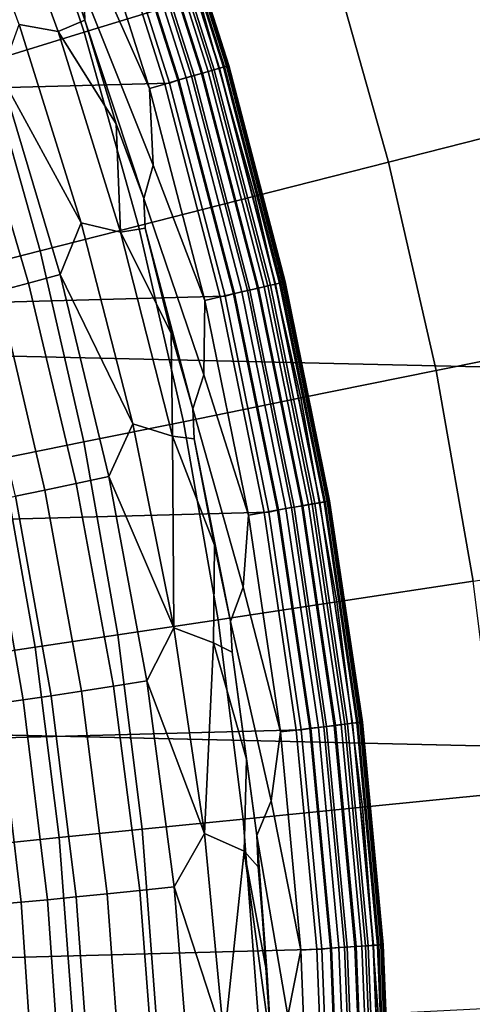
# Model space of a CAD drawing. Header units: metres. Extents: x -28 to 70, y -218 to 28.
# Tile 303 of 463: x 12.29 to 13.76, y 0.7 to 3.9. Entities that reach past the tile are written whole.
import ezdxf

# ---------------------------------------------------------------- set-up
doc = ezdxf.new("R2010")
doc.units = ezdxf.units.M
doc.layers.add('solid_10_261_432_XXX', color=7, linetype='CONTINUOUS')

msp = doc.modelspace()

# ---------------------------------------------------------------- linework, layer by layer
at = {"layer": 'solid_10_261_432_XXX'}
for points in [[(-26.810513, 6.119348, -5), (27.058064, 4.910316, -5), (27.251122, 3.691395, -5), (-27.058064, 4.910316, -5)], [(12.308068, 5.039984, 235.5), (-12.56096, 4.371758, 235.5), (-12.777622, 3.69085, 235.5), (12.560993, 4.371662, 235.5)], [(-27.058064, 4.910316, -5), (27.251122, 3.691395, -5), (27.389296, 2.465067, -5), (-27.251122, 3.691395, -5)], [(12.872178, 3.970541, 170.460709), (12.658262, 4.607231, 170.460709), (12.292773, 4.474204, 171.937958), (12.500512, 3.855897, 171.937958)], [(12.416263, 3.85832, 225.487701), (12.289845, 3.880926, 225.452026), (12.055756, 4.512473, 225.449463), (12.180387, 4.498168, 225.484482)], [(12.500512, 3.855897, 171.937958), (12.292773, 4.474204, 171.937958), (11.982639, 4.361324, 173.429489), (12.185139, 3.758617, 173.429489)], [(12.416263, 3.85832, 225.487701), (12.180387, 4.498168, 225.484482), (12.390817, 4.227502, 225.50856), (12.502257, 3.894564, 225.509064)], [(12.666079, 4.409649, 225.716309), (12.884614, 3.723073, 225.716309), (12.848841, 3.712737, 225.668716), (12.630913, 4.397406, 225.668716)], [(12.639013, 4.400226, 235.481934), (12.857083, 3.715118, 235.481934), (12.881168, 3.722078, 235.468246), (12.662689, 4.408469, 235.468246)], [(12.662689, 4.408469, 235.468246), (12.881168, 3.722078, 235.468246), (12.903133, 3.728425, 235.451111), (12.684282, 4.415987, 235.451126)], [(12.695563, 4.419914, 225.768066), (12.914607, 3.73174, 225.768066), (12.884614, 3.723073, 225.716309), (12.666079, 4.409649, 225.716309)], [(12.684282, 4.415987, 235.451126), (12.903133, 3.728425, 235.451111), (12.922531, 3.73403, 235.430908), (12.703351, 4.422626, 235.430908)], [(12.718936, 4.428051, 225.823212), (12.938383, 3.73861, 225.823212), (12.914607, 3.73174, 225.768066), (12.695563, 4.419914, 225.768066)], [(12.703351, 4.422626, 235.430908), (12.922531, 3.73403, 235.430908), (12.938967, 3.738779, 235.408035), (12.719508, 4.42825, 235.408035)], [(12.735854, 4.433941, 225.880936), (12.955593, 3.743583, 225.880936), (12.938383, 3.73861, 225.823212), (12.718936, 4.428051, 225.823212)], [(12.719508, 4.42825, 235.408035), (12.938967, 3.738779, 235.408035), (12.952104, 3.742575, 235.382965), (12.732422, 4.432746, 235.382965)], [(12.732422, 4.432746, 235.382965), (12.952104, 3.742575, 235.382965), (12.961674, 3.74534, 235.356186), (12.741831, 4.436022, 235.356186)], [(12.746072, 4.437498, 225.940384), (12.965987, 3.746587, 225.940384), (12.955593, 3.743583, 225.880936), (12.735854, 4.433941, 225.880936)], [(12.741831, 4.436022, 235.356186), (12.961674, 3.74534, 235.356186), (12.967484, 3.747019, 235.328278), (12.747542, 4.43801, 235.328278)], [(12.965987, 3.746587, 225.940384), (12.746072, 4.437498, 225.940384), (12.749439, 4.438671, 226), (12.969413, 3.747576, 226)], [(12.747542, 4.43801, 235.328278), (12.967484, 3.747019, 235.328278), (12.969413, 3.747576, 235.300003), (12.749439, 4.438671, 235.300003)], [(12.749439, 4.438671, 235.300003), (12.969413, 3.747576, 235.300003), (12.969413, 3.747576, 226), (12.749439, 4.438671, 226)], [(12.590579, 4.383364, 225.625946), (12.807812, 3.700881, 225.625946), (12.762124, 3.68768, 225.588638), (12.545667, 4.367728, 225.588638)], [(12.587376, 4.382249, 235.497971), (12.560993, 4.371662, 235.5), (12.777651, 3.690751, 235.5), (12.804555, 3.69994, 235.497971)], [(12.831371, 3.707689, 235.491913), (12.613736, 4.391427, 235.491913), (12.587376, 4.382249, 235.497971), (12.804555, 3.69994, 235.497971)], [(12.630913, 4.397406, 225.668716), (12.848841, 3.712737, 225.668716), (12.807812, 3.700881, 225.625946), (12.590579, 4.383364, 225.625946)], [(12.613736, 4.391427, 235.491913), (12.831371, 3.707689, 235.491913), (12.857083, 3.715118, 235.481934), (12.639013, 4.400226, 235.481934)], [(12.560993, 4.371662, 235.5), (-12.777622, 3.69085, 235.5), (-12.957409, 2.999256, 235.5), (12.777651, 3.690751, 235.5)], [(12.545667, 4.367728, 225.588638), (12.762124, 3.68768, 225.588638), (12.712448, 3.673324, 225.557358), (12.496833, 4.350726, 225.557358)], [(12.525016, 4.094907, 225.532532), (12.496833, 4.350726, 225.557358), (12.712448, 3.673324, 225.557358)], [(13.976728, 3.558913, 167.558289), (13.781958, 4.251171, 167.558289), (13.299551, 4.102368, 169.000046), (13.487505, 3.434341, 169.000046)], [(12.502257, 3.894564, 225.509064), (12.390817, 4.227502, 225.50856), (12.498823, 3.988281, 225.514542)], [(12.498823, 3.988281, 225.514542), (12.525016, 4.094907, 225.532532), (12.712448, 3.673324, 225.557358), (12.724743, 3.424207, 225.532532)], [(13.487505, 3.434341, 169.000046), (13.299551, 4.102368, 169.000046), (12.872178, 3.970541, 170.460709), (13.054092, 3.32398, 170.460709)], [(12.502257, 3.894564, 225.509064), (12.498823, 3.988281, 225.514542), (12.724743, 3.424207, 225.532532), (12.693798, 3.315789, 225.514542)], [(13.054092, 3.32398, 170.460709), (12.872178, 3.970541, 170.460709), (12.500512, 3.855897, 171.937958), (12.677174, 3.228005, 171.937958)], [(12.289845, 3.880926, 225.452026), (12.490909, 3.237824, 225.454834), (12.230228, 3.715344, 225.407394)], [(12.618606, 3.2067, 225.491165), (12.490909, 3.237824, 225.454834), (12.289845, 3.880926, 225.452026), (12.416263, 3.85832, 225.487701)], [(12.416263, 3.85832, 225.487701), (12.502257, 3.894564, 225.509064), (12.60472, 3.558743, 225.509598)], [(12.60472, 3.558743, 225.509598), (12.502257, 3.894564, 225.509064), (12.693798, 3.315789, 225.514542)], [(12.677174, 3.228005, 171.937958), (12.500512, 3.855897, 171.937958), (12.185139, 3.758617, 173.429489), (12.357343, 3.146566, 173.429489)], [(12.416263, 3.85832, 225.487701), (12.60472, 3.558743, 225.509598), (12.618606, 3.2067, 225.491165)], [(12.357343, 3.146566, 173.429489), (12.185139, 3.758617, 173.429489), (11.926552, 3.678854, 174.932922), (12.095102, 3.079792, 174.932922)], [(12.938383, 3.73861, 225.823212), (13.120488, 3.038379, 225.823212), (13.096378, 3.032796, 225.768066), (12.914607, 3.73174, 225.768066)], [(12.922531, 3.73403, 235.430908), (13.104415, 3.034657, 235.430908), (13.121081, 3.038517, 235.408035), (12.938967, 3.738779, 235.408035)], [(12.955593, 3.743583, 225.880936), (13.13794, 3.042421, 225.880936), (13.120488, 3.038379, 225.823212), (12.938383, 3.73861, 225.823212)], [(12.938967, 3.738779, 235.408035), (13.121081, 3.038517, 235.408035), (13.134402, 3.041602, 235.382965), (12.952104, 3.742575, 235.382965)], [(12.952104, 3.742575, 235.382965), (13.134402, 3.041602, 235.382965), (13.144108, 3.043849, 235.356186), (12.961674, 3.74534, 235.356186)], [(12.965987, 3.746587, 225.940384), (13.148481, 3.044862, 225.940384), (13.13794, 3.042421, 225.880936), (12.955593, 3.743583, 225.880936)], [(12.961674, 3.74534, 235.356186), (13.144108, 3.043849, 235.356186), (13.149999, 3.045213, 235.328278), (12.967484, 3.747019, 235.328278)], [(13.148481, 3.044862, 225.940384), (12.965987, 3.746587, 225.940384), (12.969413, 3.747576, 226), (13.151955, 3.045666, 226)], [(12.967484, 3.747019, 235.328278), (13.149999, 3.045213, 235.328278), (13.151955, 3.045666, 235.300003), (12.969413, 3.747576, 235.300003)], [(12.969413, 3.747576, 235.300003), (13.151955, 3.045666, 235.300003), (13.151955, 3.045666, 226), (12.969413, 3.747576, 226)], [(12.230228, 3.715344, 225.407394), (12.422424, 3.069459, 225.40947), (12.319391, 3.041756, 225.353973), (12.13056, 3.682869, 225.352859)], [(12.490909, 3.237824, 225.454834), (12.422424, 3.069459, 225.40947), (12.230228, 3.715344, 225.407394)], [(13.011972, 3.01325, 235.491913), (12.831371, 3.707689, 235.491913), (12.804555, 3.69994, 235.497971), (12.984779, 3.006953, 235.497971)], [(12.848841, 3.712737, 225.668716), (13.029686, 3.017352, 225.668716), (12.988079, 3.007717, 225.625946), (12.807812, 3.700881, 225.625946)], [(12.831371, 3.707689, 235.491913), (13.011972, 3.01325, 235.491913), (13.038047, 3.019288, 235.481934), (12.857083, 3.715118, 235.481934)], [(12.884614, 3.723073, 225.716309), (13.065963, 3.025753, 225.716309), (13.029686, 3.017352, 225.668716), (12.848841, 3.712737, 225.668716)], [(12.857083, 3.715118, 235.481934), (13.038047, 3.019288, 235.481934), (13.06247, 3.024944, 235.468231), (12.881168, 3.722078, 235.468246)], [(12.881168, 3.722078, 235.468246), (13.06247, 3.024944, 235.468231), (13.084744, 3.030102, 235.451111), (12.903133, 3.728425, 235.451111)], [(12.914607, 3.73174, 225.768066), (13.096378, 3.032796, 225.768066), (13.065963, 3.025753, 225.716309), (12.884614, 3.723073, 225.716309)], [(12.903133, 3.728425, 235.451111), (13.084744, 3.030102, 235.451111), (13.104415, 3.034657, 235.430908), (12.922531, 3.73403, 235.430908)], [(-27.251122, 3.691395, -5), (27.389296, 2.465067, -5), (27.472309, 1.233766, -5), (-27.389296, 2.465067, -5)], [(12.777651, 3.690751, 235.5), (-12.957409, 2.999256, 235.5), (-13.099793, 2.298998, 235.5), (12.957432, 2.999155, 235.5)], [(12.13056, 3.682869, 225.352859), (12.319391, 3.041756, 225.353973), (12.22134, 3.015736, 225.289368), (12.035691, 3.652301, 225.289398)], [(12.762124, 3.68768, 225.588638), (12.941749, 2.996988, 225.588638), (12.891373, 2.985321, 225.557358), (12.712448, 3.673324, 225.557358)], [(12.807812, 3.700881, 225.625946), (12.988079, 3.007717, 225.625946), (12.941749, 2.996988, 225.588638), (12.762124, 3.68768, 225.588638)], [(12.804555, 3.69994, 235.497971), (12.777651, 3.690751, 235.5), (12.957432, 2.999155, 235.5), (12.984779, 3.006953, 235.497971)], [(12.724743, 3.424207, 225.532532), (12.712448, 3.673324, 225.557358), (12.891373, 2.985321, 225.557358)], [(12.618606, 3.2067, 225.491165), (12.60472, 3.558743, 225.509598), (12.693798, 3.315789, 225.514542), (12.698133, 3.22028, 225.510117)], [(14.136751, 2.857806, 167.558289), (13.976728, 3.558913, 167.558289), (13.487505, 3.434341, 169.000046), (13.641927, 2.757775, 169.000046)], [(12.693798, 3.315789, 225.514542), (12.724743, 3.424207, 225.532532), (12.891373, 2.985321, 225.557358), (12.888582, 2.743851, 225.532532)], [(13.641927, 2.757775, 169.000046), (13.487505, 3.434341, 169.000046), (13.054092, 3.32398, 170.460709), (13.203552, 2.669156, 170.460709)], [(13.203552, 2.669156, 170.460709), (13.054092, 3.32398, 170.460709), (12.677174, 3.228005, 171.937958), (12.822318, 2.592088, 171.937958)], [(12.698133, 3.22028, 225.510117), (12.693798, 3.315789, 225.514542), (12.888582, 2.743851, 225.532532), (12.852617, 2.633853, 225.514542)], [(12.822318, 2.592088, 171.937958), (12.677174, 3.228005, 171.937958), (12.357343, 3.146566, 173.429489), (12.498825, 2.526692, 173.429489)], [(12.490909, 3.237824, 225.454834), (12.658378, 2.584884, 225.457886), (12.422424, 3.069459, 225.40947)], [(12.786828, 2.545055, 225.494904), (12.658378, 2.584884, 225.457886), (12.490909, 3.237824, 225.454834), (12.618606, 3.2067, 225.491165)], [(12.618606, 3.2067, 225.491165), (12.698133, 3.22028, 225.510117), (12.782426, 2.879416, 225.510666)], [(12.618606, 3.2067, 225.491165), (12.782426, 2.879416, 225.510666), (12.786828, 2.545055, 225.494904)], [(12.782426, 2.879416, 225.510666), (12.698133, 3.22028, 225.510117), (12.852617, 2.633853, 225.514542)], [(12.498825, 2.526692, 173.429489), (12.357343, 3.146566, 173.429489), (12.095102, 3.079792, 174.932922), (12.233582, 2.473072, 174.932922)], [(12.422424, 3.069459, 225.40947), (12.580552, 2.414218, 225.411804), (12.474365, 2.391546, 225.355301), (12.319391, 3.041756, 225.353973)], [(12.658378, 2.584884, 225.457886), (12.580552, 2.414218, 225.411804), (12.422424, 3.069459, 225.40947)], [(12.319391, 3.041756, 225.353973), (12.474365, 2.391546, 225.355301), (12.373331, 2.370319, 225.289566), (12.22134, 3.015736, 225.289368)], [(13.120488, 3.038379, 225.823212), (13.264726, 2.329379, 225.823212), (13.240351, 2.325099, 225.768066), (13.096378, 3.032796, 225.768066)], [(13.104415, 3.034657, 235.430908), (13.248478, 2.326526, 235.430908), (13.265326, 2.329485, 235.408035), (13.121081, 3.038517, 235.408035)], [(13.13794, 3.042421, 225.880936), (13.282371, 2.332478, 225.880936), (13.264726, 2.329379, 225.823212), (13.120488, 3.038379, 225.823212)], [(13.121081, 3.038517, 235.408035), (13.265326, 2.329485, 235.408035), (13.278794, 2.33185, 235.38295), (13.134402, 3.041602, 235.382965)], [(13.134402, 3.041602, 235.382965), (13.278794, 2.33185, 235.38295), (13.288606, 2.333573, 235.356186), (13.144108, 3.043849, 235.356186)], [(13.148481, 3.044862, 225.940384), (13.293026, 2.334349, 225.940384), (13.282371, 2.332478, 225.880936), (13.13794, 3.042421, 225.880936)], [(13.144108, 3.043849, 235.356186), (13.288606, 2.333573, 235.356186), (13.29456, 2.334619, 235.328262), (13.149999, 3.045213, 235.328278)], [(13.293026, 2.334349, 225.940384), (13.148481, 3.044862, 225.940384), (13.151955, 3.045666, 226), (13.296538, 2.334965, 226)], [(13.149999, 3.045213, 235.328278), (13.29456, 2.334619, 235.328262), (13.296538, 2.334965, 235.300003), (13.151955, 3.045666, 235.300003)], [(13.151955, 3.045666, 235.300003), (13.296538, 2.334965, 235.300003), (13.296538, 2.334965, 226), (13.151955, 3.045666, 226)], [(12.22134, 3.015736, 225.289368), (12.373331, 2.370319, 225.289566), (12.278218, 2.350699, 225.215073), (12.129017, 2.991597, 225.216171)], [(12.988079, 3.007717, 225.625946), (13.130861, 2.305872, 225.625946), (13.084022, 2.297647, 225.588638), (12.941749, 2.996988, 225.588638)], [(12.984779, 3.006953, 235.497971), (12.957432, 2.999155, 235.5), (13.099812, 2.298897, 235.5), (13.127528, 2.305286, 235.497971)], [(13.15502, 2.310114, 235.491913), (13.011972, 3.01325, 235.491913), (12.984779, 3.006953, 235.497971), (13.127528, 2.305286, 235.497971)], [(13.029686, 3.017352, 225.668716), (13.172926, 2.313259, 225.668716), (13.130861, 2.305872, 225.625946), (12.988079, 3.007717, 225.625946)], [(13.011972, 3.01325, 235.491913), (13.15502, 2.310114, 235.491913), (13.18138, 2.314743, 235.481934), (13.038047, 3.019288, 235.481934)], [(13.065963, 3.025753, 225.716309), (13.2096, 2.319699, 225.716309), (13.172926, 2.313259, 225.668716), (13.029686, 3.017352, 225.668716)], [(13.038047, 3.019288, 235.481934), (13.18138, 2.314743, 235.481934), (13.206072, 2.319079, 235.468231), (13.06247, 3.024944, 235.468231)], [(13.06247, 3.024944, 235.468231), (13.206072, 2.319079, 235.468231), (13.228591, 2.323034, 235.451111), (13.084744, 3.030102, 235.451111)], [(13.096378, 3.032796, 225.768066), (13.240351, 2.325099, 225.768066), (13.2096, 2.319699, 225.716309), (13.065963, 3.025753, 225.716309)], [(13.084744, 3.030102, 235.451111), (13.228591, 2.323034, 235.451111), (13.248478, 2.326526, 235.430908), (13.104415, 3.034657, 235.430908)], [(12.957432, 2.999155, 235.5), (-13.099793, 2.298998, 235.5), (-13.204357, 1.592154, 235.5), (13.099812, 2.298897, 235.5)], [(12.888582, 2.743851, 225.532532), (12.891373, 2.985321, 225.557358), (13.033092, 2.288702, 225.557358)], [(12.941749, 2.996988, 225.588638), (13.084022, 2.297647, 225.588638), (13.033092, 2.288702, 225.557358), (12.891373, 2.985321, 225.557358)], [(12.786828, 2.545055, 225.494904), (12.782426, 2.879416, 225.510666), (12.852617, 2.633853, 225.514542), (12.857539, 2.536398, 225.511215)], [(14.261628, 2.149595, 167.558289), (14.136751, 2.857806, 167.558289), (13.641927, 2.757775, 169.000046), (13.762432, 2.074353, 169.000046)], [(13.762432, 2.074353, 169.000046), (13.641927, 2.757775, 169.000046), (13.203552, 2.669156, 170.460709), (13.320186, 2.007695, 170.460709)], [(12.852617, 2.633853, 225.514542), (12.888582, 2.743851, 225.532532), (13.033092, 2.288702, 225.557358), (13.016072, 2.055755, 225.532532)], [(13.320186, 2.007695, 170.460709), (13.203552, 2.669156, 170.460709), (12.822318, 2.592088, 171.937958), (12.935584, 1.949726, 171.937958)], [(12.857539, 2.536398, 225.511215), (12.852617, 2.633853, 225.514542), (13.016072, 2.055755, 225.532532), (12.97483, 1.944416, 225.514542)], [(12.935584, 1.949726, 171.937958), (12.822318, 2.592088, 171.937958), (12.498825, 2.526692, 173.429489), (12.609233, 1.900536, 173.429489)], [(12.658378, 2.584884, 225.457886), (12.79177, 1.923853, 225.461182), (12.580552, 2.414218, 225.411804)], [(12.786828, 2.545055, 225.494904), (12.79177, 1.923853, 225.461182), (12.658378, 2.584884, 225.457886)], [(12.609233, 1.900536, 173.429489), (12.498825, 2.526692, 173.429489), (12.233582, 2.473072, 174.932922), (12.341647, 1.860204, 174.932922)], [(12.786828, 2.545055, 225.494904), (12.857539, 2.536398, 225.511215), (12.923418, 2.191469, 225.51178)], [(12.79177, 1.923853, 225.461182), (12.786828, 2.545055, 225.494904), (12.923418, 2.191469, 225.51178), (12.920426, 1.87516, 225.498871)], [(12.923418, 2.191469, 225.51178), (12.857539, 2.536398, 225.511215), (12.97483, 1.944416, 225.514542)], [(-27.389296, 2.465067, -5), (27.472309, 1.233766, -5), (27.5, 0, -5), (-27.472309, 1.233766, -5)], [(12.341647, 1.860204, 174.932922), (12.233582, 2.473072, 174.932922), (12.027007, 2.431312, 176.445908), (12.133247, 1.828793, 176.445908)], [(12.580552, 2.414218, 225.411804), (12.70416, 1.75141, 225.414352), (12.595051, 1.734022, 225.356873), (12.474365, 2.391546, 225.355301)], [(12.79177, 1.923853, 225.461182), (12.70416, 1.75141, 225.414352), (12.580552, 2.414218, 225.411804)], [(12.373331, 2.370319, 225.289566), (12.491254, 1.717827, 225.289978), (12.393561, 1.702948, 225.214172), (12.278218, 2.350699, 225.215073)], [(12.474365, 2.391546, 225.355301), (12.595051, 1.734022, 225.356873), (12.491254, 1.717827, 225.289978), (12.373331, 2.370319, 225.289566)], [(12.189754, 2.332835, 225.132385), (12.302716, 1.6895, 225.130035), (12.219414, 1.677583, 225.038223), (12.10861, 2.316864, 225.04216)], [(12.278218, 2.350699, 225.215073), (12.393561, 1.702948, 225.214172), (12.302716, 1.6895, 225.130035), (12.189754, 2.332835, 225.132385)], [(13.282371, 2.332478, 225.880936), (13.388465, 1.615803, 225.880936), (13.37068, 1.613656, 225.823212), (13.264726, 2.329379, 225.823212)], [(13.278794, 2.33185, 235.38295), (13.384862, 1.615368, 235.38295), (13.394751, 1.616561, 235.356186), (13.288606, 2.333573, 235.356186)], [(13.293026, 2.334349, 225.940384), (13.399206, 1.617099, 225.940384), (13.388465, 1.615803, 225.880936), (13.282371, 2.332478, 225.880936)], [(13.288606, 2.333573, 235.356186), (13.394751, 1.616561, 235.356186), (13.400753, 1.617286, 235.328262), (13.29456, 2.334619, 235.328262)], [(13.399206, 1.617099, 225.940384), (13.293026, 2.334349, 225.940384), (13.296538, 2.334965, 226), (13.402746, 1.617526, 226)], [(13.29456, 2.334619, 235.328262), (13.400753, 1.617286, 235.328262), (13.402746, 1.617526, 235.300003), (13.296538, 2.334965, 235.300003)], [(13.296538, 2.334965, 235.300003), (13.402746, 1.617526, 235.300003), (13.402746, 1.617526, 226), (13.296538, 2.334965, 226)], [(13.130861, 2.305872, 225.625946), (13.235745, 1.597372, 225.625946), (13.188532, 1.591674, 225.588638), (13.084022, 2.297647, 225.588638)], [(13.127528, 2.305286, 235.497971), (13.099812, 2.298897, 235.5), (13.204369, 1.592053, 235.5), (13.232388, 1.596967, 235.497971)], [(13.2601, 1.600311, 235.491913), (13.15502, 2.310114, 235.491913), (13.127528, 2.305286, 235.497971), (13.232388, 1.596967, 235.497971)], [(13.172926, 2.313259, 225.668716), (13.278146, 1.602489, 225.668716), (13.235745, 1.597372, 225.625946), (13.130861, 2.305872, 225.625946)], [(13.15502, 2.310114, 235.491913), (13.2601, 1.600311, 235.491913), (13.286671, 1.603518, 235.481934), (13.18138, 2.314743, 235.481934)], [(13.2096, 2.319699, 225.716309), (13.315114, 1.60695, 225.716309), (13.278146, 1.602489, 225.668716), (13.172926, 2.313259, 225.668716)], [(13.18138, 2.314743, 235.481934), (13.286671, 1.603518, 235.481934), (13.31156, 1.606521, 235.468231), (13.206072, 2.319079, 235.468231)], [(13.206072, 2.319079, 235.468231), (13.31156, 1.606521, 235.468231), (13.334258, 1.609261, 235.451111), (13.228591, 2.323034, 235.451111)], [(13.240351, 2.325099, 225.768066), (13.346109, 1.610691, 225.768066), (13.315114, 1.60695, 225.716309), (13.2096, 2.319699, 225.716309)], [(13.228591, 2.323034, 235.451111), (13.334258, 1.609261, 235.451111), (13.354303, 1.61168, 235.430908), (13.248478, 2.326526, 235.430908)], [(13.264726, 2.329379, 225.823212), (13.37068, 1.613656, 225.823212), (13.346109, 1.610691, 225.768066), (13.240351, 2.325099, 225.768066)], [(13.248478, 2.326526, 235.430908), (13.354303, 1.61168, 235.430908), (13.371286, 1.61373, 235.408035), (13.265326, 2.329485, 235.408035)], [(13.265326, 2.329485, 235.408035), (13.371286, 1.61373, 235.408035), (13.384862, 1.615368, 235.38295), (13.278794, 2.33185, 235.38295)], [(13.099812, 2.298897, 235.5), (-13.204357, 1.592154, 235.5), (-13.27081, 0.880669, 235.5), (13.204369, 1.592053, 235.5)], [(13.016072, 2.055755, 225.532532), (13.033092, 2.288702, 225.557358), (13.137196, 1.585477, 225.557358)], [(13.084022, 2.297647, 225.588638), (13.188532, 1.591674, 225.588638), (13.137196, 1.585477, 225.557358), (13.033092, 2.288702, 225.557358)], [(12.920426, 1.87516, 225.498871), (12.923418, 2.191469, 225.51178), (12.97483, 1.944416, 225.514542), (12.980014, 1.84488, 225.51236)], [(12.97483, 1.944416, 225.514542), (13.016072, 2.055755, 225.532532), (13.137196, 1.585477, 225.557358), (13.106853, 1.361862, 225.532532)], [(13.848722, 1.385774, 169.000046), (13.762432, 2.074353, 169.000046), (13.320186, 2.007695, 170.460709), (13.403703, 1.341243, 170.460709)], [(13.403703, 1.341243, 170.460709), (13.320186, 2.007695, 170.460709), (12.935584, 1.949726, 171.937958), (13.016689, 1.302516, 171.937958)], [(13.016689, 1.302516, 171.937958), (12.935584, 1.949726, 171.937958), (12.609233, 1.900536, 173.429489), (12.688293, 1.269655, 173.429489)], [(12.79177, 1.923853, 225.461182), (12.890693, 1.256501, 225.464722), (12.70416, 1.75141, 225.414352)], [(12.920426, 1.87516, 225.498871), (12.890693, 1.256501, 225.464722), (12.79177, 1.923853, 225.461182)], [(12.980014, 1.84488, 225.51236), (12.97483, 1.944416, 225.514542), (13.106853, 1.361862, 225.532532), (13.060086, 1.24944, 225.514542)], [(12.688293, 1.269655, 173.429489), (12.609233, 1.900536, 173.429489), (12.341647, 1.860204, 174.932922), (12.419029, 1.242711, 174.932922)], [(12.419029, 1.242711, 174.932922), (12.341647, 1.860204, 174.932922), (12.133247, 1.828793, 176.445908), (12.209322, 1.221727, 176.445908)], [(12.890693, 1.256501, 225.464722), (12.920426, 1.87516, 225.498871), (13.027285, 1.496878, 225.512939), (13.018989, 1.198817, 225.503082)], [(12.920426, 1.87516, 225.498871), (12.980014, 1.84488, 225.51236), (13.027285, 1.496878, 225.512939)], [(13.027285, 1.496878, 225.512939), (12.980014, 1.84488, 225.51236), (13.060086, 1.24944, 225.514542)], [(12.595051, 1.734022, 225.356873), (12.68111, 1.070987, 225.358658), (12.574793, 1.060054, 225.290588), (12.491254, 1.717827, 225.289978)], [(12.70416, 1.75141, 225.414352), (12.792889, 1.082848, 225.417145), (12.68111, 1.070987, 225.358658), (12.595051, 1.734022, 225.356873)], [(12.890693, 1.256501, 225.464722), (12.792889, 1.082848, 225.417145), (12.70416, 1.75141, 225.414352)], [(12.393561, 1.702948, 225.214172), (12.474748, 1.050132, 225.21347), (12.381737, 1.041296, 225.127884), (12.302716, 1.6895, 225.130035)], [(12.491254, 1.717827, 225.289978), (12.574793, 1.060054, 225.290588), (12.474748, 1.050132, 225.21347), (12.393561, 1.702948, 225.214172)], [(12.219414, 1.677583, 225.038223), (12.29647, 1.033614, 225.03447), (12.219596, 1.027144, 224.93396), (12.144288, 1.66729, 224.939423)], [(12.302716, 1.6895, 225.130035), (12.381737, 1.041296, 225.127884), (12.29647, 1.033614, 225.03447), (12.219414, 1.677583, 225.038223)], [(13.235745, 1.597372, 225.625946), (13.30243, 0.884261, 225.625946), (13.254978, 0.881107, 225.588638), (13.188532, 1.591674, 225.588638)], [(13.326909, 0.885889, 235.491913), (13.2601, 1.600311, 235.491913), (13.232388, 1.596967, 235.497971), (13.299058, 0.884037, 235.497971)], [(13.278146, 1.602489, 225.668716), (13.345044, 0.887094, 225.668716), (13.30243, 0.884261, 225.625946), (13.235745, 1.597372, 225.625946)], [(13.2601, 1.600311, 235.491913), (13.326909, 0.885889, 235.491913), (13.353614, 0.887664, 235.481918), (13.286671, 1.603518, 235.481934)], [(13.315114, 1.60695, 225.716309), (13.382198, 0.889564, 225.716309), (13.345044, 0.887094, 225.668716), (13.278146, 1.602489, 225.668716)], [(13.286671, 1.603518, 235.481934), (13.353614, 0.887664, 235.481918), (13.378628, 0.889327, 235.468231), (13.31156, 1.606521, 235.468231)], [(13.31156, 1.606521, 235.468231), (13.378628, 0.889327, 235.468231), (13.401441, 0.890843, 235.451111), (13.334258, 1.609261, 235.451111)], [(13.346109, 1.610691, 225.768066), (13.41335, 0.891635, 225.768066), (13.382198, 0.889564, 225.716309), (13.315114, 1.60695, 225.716309)], [(13.334258, 1.609261, 235.451111), (13.401441, 0.890843, 235.451111), (13.421587, 0.892182, 235.430908), (13.354303, 1.61168, 235.430908)], [(13.37068, 1.613656, 225.823212), (13.438044, 0.893276, 225.823212), (13.41335, 0.891635, 225.768066), (13.346109, 1.610691, 225.768066)], [(13.354303, 1.61168, 235.430908), (13.421587, 0.892182, 235.430908), (13.438655, 0.893317, 235.408035), (13.371286, 1.61373, 235.408035)], [(13.388465, 1.615803, 225.880936), (13.455918, 0.894464, 225.880936), (13.438044, 0.893276, 225.823212), (13.37068, 1.613656, 225.823212)], [(13.371286, 1.61373, 235.408035), (13.438655, 0.893317, 235.408035), (13.452298, 0.894224, 235.38295), (13.384862, 1.615368, 235.38295)], [(13.384862, 1.615368, 235.38295), (13.452298, 0.894224, 235.38295), (13.462237, 0.894884, 235.356186), (13.394751, 1.616561, 235.356186)], [(13.399206, 1.617099, 225.940384), (13.466714, 0.895182, 225.940384), (13.455918, 0.894464, 225.880936), (13.388465, 1.615803, 225.880936)], [(13.394751, 1.616561, 235.356186), (13.462237, 0.894884, 235.356186), (13.468269, 0.895285, 235.328262), (13.400753, 1.617286, 235.328262)], [(13.466714, 0.895182, 225.940384), (13.399206, 1.617099, 225.940384), (13.402746, 1.617526, 226), (13.470272, 0.895418, 226)], [(13.400753, 1.617286, 235.328262), (13.468269, 0.895285, 235.328262), (13.470272, 0.895418, 235.300003), (13.402746, 1.617526, 235.300003)], [(13.402746, 1.617526, 235.300003), (13.470272, 0.895418, 235.300003), (13.470272, 0.895418, 226), (13.402746, 1.617526, 226)], [(13.204369, 1.592053, 235.5), (-13.27081, 0.880669, 235.5), (-13.298956, 0.166633, 235.5), (13.270817, 0.880566, 235.5)], [(13.106853, 1.361862, 225.532532), (13.137196, 1.585477, 225.557358), (13.203383, 0.877677, 225.557358)], [(13.188532, 1.591674, 225.588638), (13.254978, 0.881107, 225.588638), (13.203383, 0.877677, 225.557358), (13.137196, 1.585477, 225.557358)], [(13.232388, 1.596967, 235.497971), (13.204369, 1.592053, 235.5), (13.270817, 0.880566, 235.5), (13.299058, 0.884037, 235.497971)], [(13.018989, 1.198817, 225.503082), (13.027285, 1.496878, 225.512939), (13.060086, 1.24944, 225.514542), (13.065198, 1.147716, 225.513519)], [(13.900582, 0.693749, 169.000046), (13.848722, 1.385774, 169.000046), (13.403703, 1.341243, 170.460709), (13.453897, 0.671456, 170.460709)], [(13.060086, 1.24944, 225.514542), (13.106853, 1.361862, 225.532532), (13.203383, 0.877677, 225.557358), (13.160669, 0.664128, 225.532532)], [(13.453897, 0.671456, 170.460709), (13.403703, 1.341243, 170.460709), (13.016689, 1.302516, 171.937958), (13.065434, 0.652069, 171.937958)], [(13.065434, 0.652069, 171.937958), (13.016689, 1.302516, 171.937958), (12.688293, 1.269655, 173.429489), (12.735807, 0.635618, 173.429489)], [(12.735807, 0.635618, 173.429489), (12.688293, 1.269655, 173.429489), (12.419029, 1.242711, 174.932922), (12.465535, 0.622129, 174.932922)], [(12.890693, 1.256501, 225.464722), (12.954843, 0.584618, 225.46846), (12.792889, 1.082848, 225.417145)], [(13.018989, 1.198817, 225.503082), (12.954843, 0.584618, 225.46846), (12.890693, 1.256501, 225.464722)], [(13.108157, 0.550883, 225.514542), (13.060086, 1.24944, 225.514542), (13.160669, 0.664128, 225.532532)], [(13.093722, 0.797646, 225.51413), (13.060086, 1.24944, 225.514542), (13.108157, 0.550883, 225.514542)], [(13.065198, 1.147716, 225.513519), (13.060086, 1.24944, 225.514542), (13.093722, 0.797646, 225.51413)], [(27.472309, -1.233766, -5), (-27.5, 0, -5), (-27.472309, 1.233766, -5), (27.5, 0, -5)], [(12.465535, 0.622129, 174.932922), (12.419029, 1.242711, 174.932922), (12.209322, 1.221727, 176.445908), (12.255043, 0.611624, 176.445908)], [(12.954843, 0.584618, 225.46846), (13.018989, 1.198817, 225.503082), (13.108157, 0.550883, 225.514542), (13.082194, 0.51785, 225.507523)], [(13.018989, 1.198817, 225.503082), (13.093722, 0.797646, 225.51413), (13.108157, 0.550883, 225.514542)], [(13.018989, 1.198817, 225.503082), (13.065198, 1.147716, 225.513519), (13.093722, 0.797646, 225.51413)], [(12.574793, 1.060054, 225.290588), (12.623724, 0.398809, 225.291428), (12.521573, 0.394048, 225.212982), (12.474748, 1.050132, 225.21347)], [(12.68111, 1.070987, 225.358658), (12.732299, 0.40426, 225.360657), (12.623724, 0.398809, 225.291428), (12.574793, 1.060054, 225.290588)], [(12.792889, 1.082848, 225.417145), (12.846471, 0.41036, 225.420135), (12.732299, 0.40426, 225.360657), (12.68111, 1.070987, 225.358658)], [(12.954843, 0.584618, 225.46846), (12.846471, 0.41036, 225.420135), (12.792889, 1.082848, 225.417145)], [(12.29647, 1.033614, 225.03447), (12.339606, 0.386736, 225.030914), (12.261177, 0.384241, 224.928665), (12.219596, 1.027144, 224.93396)], [(12.381737, 1.041296, 225.127884), (12.426626, 0.390014, 225.125916), (12.339606, 0.386736, 225.030914), (12.29647, 1.033614, 225.03447)], [(12.474748, 1.050132, 225.21347), (12.521573, 0.394048, 225.212982), (12.426626, 0.390014, 225.125916), (12.381737, 1.041296, 225.127884)], [(13.455918, 0.894464, 225.880936), (13.484537, 0.170544, 225.880936), (13.466623, 0.170318, 225.823212), (13.438044, 0.893276, 225.823212)], [(13.452298, 0.894224, 235.38295), (13.480909, 0.170498, 235.38295), (13.49087, 0.170624, 235.356171), (13.462237, 0.894884, 235.356186)], [(13.466714, 0.895182, 225.940384), (13.495355, 0.170681, 225.940384), (13.484537, 0.170544, 225.880936), (13.455918, 0.894464, 225.880936)], [(13.462237, 0.894884, 235.356186), (13.49087, 0.170624, 235.356171), (13.496914, 0.170701, 235.328262), (13.468269, 0.895285, 235.328262)], [(13.495355, 0.170681, 225.940384), (13.466714, 0.895182, 225.940384), (13.470272, 0.895418, 226), (13.49892, 0.170726, 226)], [(13.468269, 0.895285, 235.328262), (13.496914, 0.170701, 235.328262), (13.49892, 0.170726, 235.300003), (13.470272, 0.895418, 235.300003)], [(13.470272, 0.895418, 235.300003), (13.49892, 0.170726, 235.300003), (13.49892, 0.170726, 226), (13.470272, 0.895418, 226)], [(13.270817, 0.880566, 235.5), (-13.298956, 0.166633, 235.5), (-13.288713, -0.547833, 235.5), (13.298957, 0.166529, 235.5)], [(13.160669, 0.664128, 225.532532), (13.203383, 0.877677, 225.557358), (13.231463, 0.167343, 225.557358)], [(13.254978, 0.881107, 225.588638), (13.283169, 0.167998, 225.588638), (13.231463, 0.167343, 225.557358), (13.203383, 0.877677, 225.557358)], [(13.30243, 0.884261, 225.625946), (13.330721, 0.168599, 225.625946), (13.283169, 0.167998, 225.588638), (13.254978, 0.881107, 225.588638)], [(13.299058, 0.884037, 235.497971), (13.270817, 0.880566, 235.5), (13.298957, 0.166529, 235.5), (13.327345, 0.168556, 235.497971)], [(13.355255, 0.168909, 235.491913), (13.326909, 0.885889, 235.491913), (13.299058, 0.884037, 235.497971), (13.327345, 0.168556, 235.497971)], [(13.345044, 0.887094, 225.668716), (13.373426, 0.169139, 225.668716), (13.330721, 0.168599, 225.625946), (13.30243, 0.884261, 225.625946)], [(13.326909, 0.885889, 235.491913), (13.355255, 0.168909, 235.491913), (13.382017, 0.169248, 235.481918), (13.353614, 0.887664, 235.481918)], [(13.382198, 0.889564, 225.716309), (13.41066, 0.16961, 225.716309), (13.373426, 0.169139, 225.668716), (13.345044, 0.887094, 225.668716)], [(13.353614, 0.887664, 235.481918), (13.382017, 0.169248, 235.481918), (13.407084, 0.169565, 235.468231), (13.378628, 0.889327, 235.468231)], [(13.378628, 0.889327, 235.468231), (13.407084, 0.169565, 235.468231), (13.429945, 0.169854, 235.451111), (13.401441, 0.890843, 235.451111)], [(13.41335, 0.891635, 225.768066), (13.441877, 0.170005, 225.768066), (13.41066, 0.16961, 225.716309), (13.382198, 0.889564, 225.716309)], [(13.401441, 0.890843, 235.451111), (13.429945, 0.169854, 235.451111), (13.450133, 0.170109, 235.430908), (13.421587, 0.892182, 235.430908)], [(13.438044, 0.893276, 225.823212), (13.466623, 0.170318, 225.823212), (13.441877, 0.170005, 225.768066), (13.41335, 0.891635, 225.768066)], [(13.421587, 0.892182, 235.430908), (13.450133, 0.170109, 235.430908), (13.467237, 0.170326, 235.408035), (13.438655, 0.893317, 235.408035)], [(13.438655, 0.893317, 235.408035), (13.467237, 0.170326, 235.408035), (13.480909, 0.170498, 235.38295), (13.452298, 0.894224, 235.38295)]]:
    msp.add_3dface(points, dxfattribs=at)

doc.saveas('drawing.dxf')
